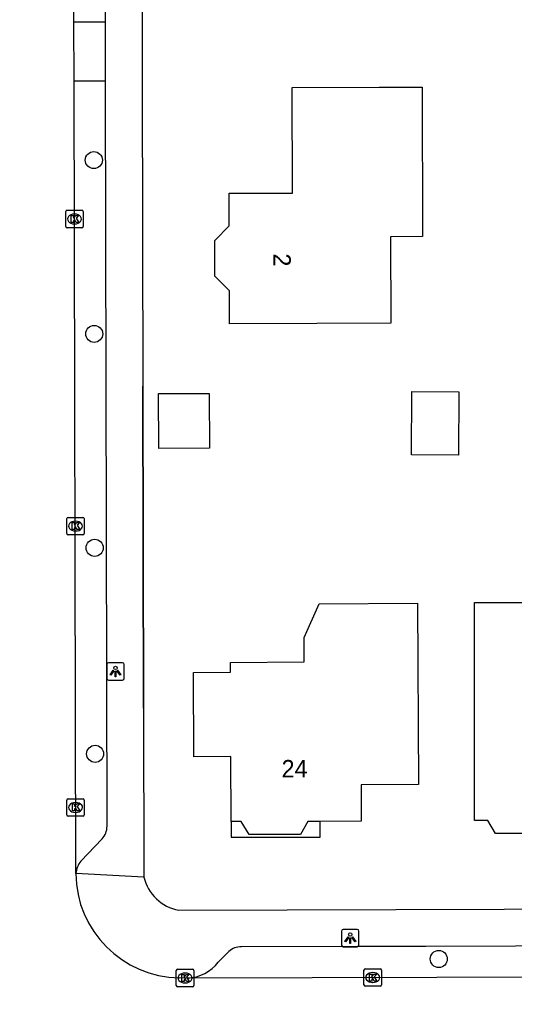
# Model space of a CAD drawing. Extents: x 160457 to 162082, y 388340 to 389736.
# Drawn here: x 160814.6 to 160843, y 388385.5 to 388441.2 of the extents above; entities that cross this region are included whole.
import ezdxf

# ---------------------------------------------------------------- set-up
doc = ezdxf.new("R2010")
doc.units = 0
for name, color, linetype in [('IMGEO_Boom', 7, 'Continuous'), ('IMGEO_Kolk', 7, 'Continuous'), ('IMGEO_Lichtpunt', 7, 'Continuous'), ('IMGEO_Muur', 7, 'Continuous'), ('IMGEO_Pand', 7, 'Continuous'), ('IMGEO_Pand_nummerreeks', 7, 'Continuous'), ('IMGEO_Pand_overbouw', 7, 'Continuous'), ('IMGEO_Parkeervlak_open', 7, 'Continuous'), ('IMGEO_Rijbaan_lokaal_open', 7, 'Continuous'), ('IMGEO_Voetpad_open', 7, 'Continuous')]:
    doc.layers.add(name, color=color, linetype=linetype)

msp = doc.modelspace()

# ---------------------------------------------------------------- linework, layer by layer
at = {"layer": 'IMGEO_Boom'}
for centre in [(160818.852, 388433.177), (160818.874, 388423.227), (160818.901, 388410.977), (160818.926, 388399.187), (160838.621, 388387.44)]:
    msp.add_circle(centre, 0.489, dxfattribs=at)
at = {"layer": 'IMGEO_Kolk'}
for p, q in [((160817.242, 388429.377), (160817.242, 388430.229)), ((160817.317, 388430.303), (160818.169, 388430.303)), ((160818.243, 388430.229), (160818.243, 388429.377)), ((160817.73, 388430.083), (160817.755, 388430.083)), ((160818.169, 388429.303), (160817.317, 388429.303)), ((160817.753, 388429.523), (160817.728, 388429.523)), ((160817.298, 388411.797), (160817.298, 388412.649)), ((160817.373, 388412.723), (160818.225, 388412.723)), ((160817.786, 388412.503), (160817.811, 388412.503)), ((160818.299, 388412.649), (160818.299, 388411.797)), ((160817.809, 388411.943), (160817.784, 388411.943)), ((160818.225, 388411.723), (160817.373, 388411.723)), ((160817.305, 388395.688), (160817.305, 388396.54)), ((160817.38, 388396.614), (160818.232, 388396.614)), ((160817.793, 388396.394), (160817.818, 388396.394)), ((160818.306, 388396.54), (160818.306, 388395.688)), ((160818.232, 388395.614), (160817.38, 388395.614)), ((160817.816, 388395.834), (160817.791, 388395.834)), ((160823.58, 388385.927), (160823.58, 388386.779)), ((160823.655, 388386.853), (160824.507, 388386.853)), ((160824.581, 388386.779), (160824.581, 388385.927)), ((160834.334, 388385.953), (160834.334, 388386.805)), ((160834.409, 388386.879), (160835.261, 388386.879)), ((160835.335, 388386.805), (160835.335, 388385.953)), ((160824.068, 388386.633), (160824.093, 388386.633)), ((160834.822, 388386.659), (160834.847, 388386.659)), ((160824.507, 388385.853), (160823.655, 388385.853)), ((160824.091, 388386.073), (160824.066, 388386.073)), ((160835.261, 388385.879), (160834.409, 388385.879)), ((160834.845, 388386.099), (160834.82, 388386.099))]:
    msp.add_line(p, q, dxfattribs=at)
for points in [[(160817.242, 388429.377), (160817.242, 388430.229)], [(160817.317, 388430.303), (160818.169, 388430.303)], [(160818.243, 388430.229), (160818.243, 388429.377)], [(160817.563, 388430.003), (160817.686, 388430.003), (160817.686, 388429.852), (160817.816, 388430.003), (160817.98, 388430.003), (160817.834, 388429.852), (160817.987, 388429.603), (160817.835, 388429.603), (160817.75, 388429.767), (160817.686, 388429.7), (160817.686, 388429.603), (160817.563, 388429.603), (160817.563, 388430.003)], [(160818.169, 388429.303), (160817.317, 388429.303)], [(160817.298, 388411.797), (160817.298, 388412.649)], [(160817.373, 388412.723), (160818.225, 388412.723)], [(160817.619, 388412.423), (160817.742, 388412.423), (160817.742, 388412.272), (160817.872, 388412.423), (160818.036, 388412.423), (160817.89, 388412.272), (160818.043, 388412.023), (160817.891, 388412.023), (160817.806, 388412.187), (160817.742, 388412.12), (160817.742, 388412.023), (160817.619, 388412.023), (160817.619, 388412.423)], [(160818.299, 388412.649), (160818.299, 388411.797)], [(160818.225, 388411.723), (160817.373, 388411.723)], [(160817.305, 388395.688), (160817.305, 388396.54)], [(160817.38, 388396.614), (160818.232, 388396.614)], [(160817.626, 388396.314), (160817.749, 388396.314), (160817.749, 388396.163), (160817.879, 388396.314), (160818.043, 388396.314), (160817.897, 388396.163), (160818.05, 388395.914), (160817.898, 388395.914), (160817.813, 388396.078), (160817.749, 388396.011), (160817.749, 388395.914), (160817.626, 388395.914), (160817.626, 388396.314)], [(160818.306, 388396.54), (160818.306, 388395.688)], [(160818.232, 388395.614), (160817.38, 388395.614)], [(160823.58, 388385.927), (160823.58, 388386.779)], [(160823.655, 388386.853), (160824.507, 388386.853)], [(160824.581, 388386.779), (160824.581, 388385.927)], [(160834.334, 388385.953), (160834.334, 388386.805)], [(160834.409, 388386.879), (160835.261, 388386.879)], [(160835.335, 388386.805), (160835.335, 388385.953)], [(160823.901, 388386.553), (160824.024, 388386.553), (160824.024, 388386.402), (160824.154, 388386.553), (160824.318, 388386.553), (160824.172, 388386.402), (160824.325, 388386.153), (160824.173, 388386.153), (160824.088, 388386.317), (160824.024, 388386.25), (160824.024, 388386.153), (160823.901, 388386.153), (160823.901, 388386.553)], [(160834.655, 388386.579), (160834.778, 388386.579), (160834.778, 388386.428), (160834.908, 388386.579), (160835.072, 388386.579), (160834.926, 388386.428), (160835.079, 388386.179), (160834.927, 388386.179), (160834.842, 388386.343), (160834.778, 388386.276), (160834.778, 388386.179), (160834.655, 388386.179), (160834.655, 388386.579)], [(160824.507, 388385.853), (160823.655, 388385.853)], [(160835.261, 388385.879), (160834.409, 388385.879)]]:
    msp.add_lwpolyline(points, dxfattribs=at)
for centre, start, end in [((160817.319, 388430.227), 91.552, 178.448), ((160817.319, 388430.227), 91.552, 178.448), ((160818.167, 388430.227), 1.552, 88.448), ((160818.167, 388430.227), 1.552, 88.448), ((160817.319, 388429.379), 181.552, 268.448), ((160817.319, 388429.379), 181.552, 268.448), ((160818.167, 388429.379), 271.552, 358.448), ((160818.167, 388429.379), 271.552, 358.448), ((160817.375, 388412.647), 91.552, 178.448), ((160817.375, 388412.647), 91.552, 178.448), ((160818.223, 388412.647), 1.552, 88.448), ((160818.223, 388412.647), 1.552, 88.448), ((160817.375, 388411.799), 181.552, 268.448), ((160817.375, 388411.799), 181.552, 268.448), ((160818.223, 388411.799), 271.552, 358.448), ((160818.223, 388411.799), 271.552, 358.448), ((160817.382, 388396.538), 91.552, 178.448), ((160817.382, 388396.538), 91.552, 178.448), ((160818.23, 388396.538), 1.552, 88.448), ((160818.23, 388396.538), 1.552, 88.448), ((160817.382, 388395.69), 181.552, 268.448), ((160817.382, 388395.69), 181.552, 268.448), ((160818.23, 388395.69), 271.552, 358.448), ((160818.23, 388395.69), 271.552, 358.448), ((160823.657, 388386.777), 91.552, 178.448), ((160823.657, 388386.777), 91.552, 178.448), ((160824.505, 388386.777), 1.552, 88.448), ((160824.505, 388386.777), 1.552, 88.448), ((160834.411, 388386.803), 91.552, 178.448), ((160834.411, 388386.803), 91.552, 178.448), ((160835.259, 388386.803), 1.552, 88.448), ((160835.259, 388386.803), 1.552, 88.448), ((160823.657, 388385.929), 181.552, 268.448), ((160823.657, 388385.929), 181.552, 268.448), ((160824.505, 388385.929), 271.552, 358.448), ((160824.505, 388385.929), 271.552, 358.448), ((160834.411, 388385.955), 181.552, 268.448), ((160834.411, 388385.955), 181.552, 268.448), ((160835.259, 388385.955), 271.552, 358.448), ((160835.259, 388385.955), 271.552, 358.448)]:
    msp.add_arc(centre, 0.0765, start, end, dxfattribs=at)
for centre, major_axis, ratio, start_param, end_param in [((160817.729, 388429.803), (-0.387, 0.002), 0.722429, 4.712389, 7.853982), ((160817.754, 388429.803), (-0.39, 0.002), 0.717154, 1.570796, 4.712389), ((160817.785, 388412.223), (-0.387, 0.002), 0.722429, 4.712389, 7.853982), ((160817.81, 388412.223), (-0.39, 0.002), 0.717154, 1.570796, 4.712389), ((160817.792, 388396.114), (-0.387, 0.002), 0.722429, 4.712389, 7.853982), ((160817.817, 388396.114), (-0.39, 0.002), 0.717154, 1.570796, 4.712389), ((160824.067, 388386.353), (-0.387, 0.002), 0.722429, 4.712389, 7.853982), ((160824.092, 388386.353), (-0.39, 0.002), 0.717154, 1.570796, 4.712389), ((160834.821, 388386.379), (-0.387, 0.002), 0.722429, 4.712389, 7.853982), ((160834.846, 388386.379), (-0.39, 0.002), 0.717154, 1.570796, 4.712389)]:
    msp.add_ellipse(centre, major_axis=major_axis, ratio=ratio, start_param=start_param, end_param=end_param, dxfattribs=at)
at = {"layer": 'IMGEO_Lichtpunt'}
for p, q in [((160819.594, 388404.307), (160819.594, 388403.5)), ((160819.594, 388404.307), (160819.594, 388403.5)), ((160820.496, 388404.402), (160819.688, 388404.402)), ((160820.496, 388404.402), (160819.688, 388404.402)), ((160820.59, 388403.5), (160820.59, 388404.307)), ((160820.59, 388403.5), (160820.59, 388404.307)), ((160819.688, 388403.406), (160820.496, 388403.406)), ((160819.688, 388403.406), (160820.496, 388403.406)), ((160833.049, 388389.042), (160833.049, 388388.235)), ((160833.049, 388389.042), (160833.049, 388388.235)), ((160833.951, 388389.137), (160833.143, 388389.137)), ((160833.951, 388389.137), (160833.143, 388389.137)), ((160834.045, 388388.235), (160834.045, 388389.042)), ((160834.045, 388388.235), (160834.045, 388389.042)), ((160833.143, 388388.141), (160833.951, 388388.141)), ((160833.143, 388388.141), (160833.951, 388388.141))]:
    msp.add_line(p, q, dxfattribs=at)
for points in [[(160819.968, 388403.971), (160820.007, 388403.943), (160819.819, 388403.681), (160819.781, 388403.708), (160819.968, 388403.971)], [(160820.18, 388403.943), (160820.218, 388403.97), (160820.405, 388403.708), (160820.366, 388403.68), (160820.18, 388403.943)], [(160820.07, 388403.923), (160820.117, 388403.923), (160820.117, 388403.601), (160820.07, 388403.601), (160820.07, 388403.923)], [(160833.423, 388388.706), (160833.462, 388388.678), (160833.274, 388388.416), (160833.236, 388388.443), (160833.423, 388388.706)], [(160833.525, 388388.658), (160833.572, 388388.658), (160833.572, 388388.336), (160833.525, 388388.336), (160833.525, 388388.658)], [(160833.635, 388388.678), (160833.673, 388388.705), (160833.86, 388388.443), (160833.821, 388388.415), (160833.635, 388388.678)]]:
    msp.add_lwpolyline(points, dxfattribs=at)
for centre in [(160820.093, 388404.105), (160833.548, 388388.84)]:
    msp.add_circle(centre, 0.0994, dxfattribs=at)
for centre, start, end in [((160819.688, 388404.307), 90, 180), ((160819.688, 388404.307), 90, 180), ((160820.496, 388404.307), 0, 90), ((160820.496, 388404.307), 0, 90), ((160819.688, 388403.5), 180, 270), ((160819.688, 388403.5), 180, 270), ((160820.496, 388403.5), 270, 0), ((160820.496, 388403.5), 270, 360), ((160833.143, 388389.042), 90, 180), ((160833.143, 388389.042), 90, 180), ((160833.951, 388389.042), 0, 90), ((160833.951, 388389.042), 0, 90), ((160833.143, 388388.235), 180, 270), ((160833.143, 388388.235), 180, 270), ((160833.951, 388388.235), 270, 0), ((160833.951, 388388.235), 270, 360)]:
    msp.add_arc(centre, 0.0946, start, end, dxfattribs=at)
at = {"layer": 'IMGEO_Muur'}
msp.add_lwpolyline([(160821.701, 388401.8), (160821.662, 388420.23)], dxfattribs=at)
at = {"layer": 'IMGEO_Pand'}
for points in [[(160835.212, 388437.345), (160837.666, 388437.351), (160837.697, 388428.795), (160835.863, 388428.789), (160835.88, 388423.843), (160831.636, 388423.828), (160826.636, 388423.811), (160826.626, 388425.684), (160825.796, 388426.524), (160825.796, 388428.57), (160826.614, 388429.414), (160826.606, 388431.278), (160830.232, 388431.288), (160830.212, 388437.333), (160835.212, 388437.345)], [(160825.489, 388416.687), (160822.571, 388416.671), (160822.554, 388419.806), (160825.472, 388419.821), (160825.489, 388416.687)], [(160837.081, 388419.932), (160839.777, 388419.913), (160839.752, 388416.283), (160837.056, 388416.302), (160837.081, 388419.932)], [(160830.916, 388404.446), (160830.907, 388405.846), (160831.764, 388407.771), (160837.393, 388407.805), (160837.459, 388397.428), (160834.182, 388397.412), (160834.169, 388395.322), (160831.82, 388395.317), (160831.11, 388395.315), (160830.692, 388394.566), (160827.762, 388394.561), (160827.3, 388395.309), (160826.721, 388395.307), (160826.713, 388399.033), (160824.593, 388399.019), (160824.562, 388403.848), (160826.691, 388403.861), (160826.687, 388404.42), (160830.916, 388404.446)], [(160851.366, 388407.844), (160851.4, 388402.467), (160851.432, 388397.467), (160848.125, 388397.438), (160848.115, 388395.381), (160845.075, 388395.373), (160844.618, 388394.624), (160841.868, 388394.617), (160841.436, 388395.364), (160840.671, 388395.362), (160840.67, 388400.362), (160840.67, 388404.522), (160840.67, 388407.844), (160845.77, 388407.844), (160851.366, 388407.844)]]:
    msp.add_lwpolyline(points, dxfattribs=at)
at = {"layer": 'IMGEO_Pand_overbouw'}
msp.add_lwpolyline([(160826.721, 388395.307), (160826.724, 388394.407), (160831.828, 388394.423), (160831.82, 388395.317), (160831.11, 388395.315), (160830.692, 388394.566), (160827.762, 388394.561), (160827.3, 388395.309)], close=True, dxfattribs=at)
at = {"layer": 'IMGEO_Parkeervlak_open'}
for points in [[(160819.513, 388441.07), (160817.715, 388441.066)], [(160817.722, 388437.711), (160819.528, 388437.715)]]:
    msp.add_lwpolyline(points, dxfattribs=at)
at = {"layer": 'IMGEO_Rijbaan_lokaal_open'}
for points in [[(160817.715, 388441.066), (160817.683, 388455.62)], [(160817.722, 388437.711), (160817.715, 388441.066)], [(160817.821, 388392.332), (160817.722, 388437.711)], [(160824.233, 388386.352), (160823.763, 388386.36)], [(160876.076, 388386.518), (160874.18, 388386.477), (160824.233, 388386.352)]]:
    msp.add_lwpolyline(points, dxfattribs=at)
for centre, radius, start, end in [((160823.839, 388392.378), 6.019, 180.4394, 269.2721), ((160819.262, 388387.759), 5.91, 187.0414, 266.5605)]:
    msp.add_arc(centre, radius, start, end, dxfattribs=at)
at = {"layer": 'IMGEO_Voetpad_open'}
for points in [[(160820.918, 388500), (160820.995, 388498.75), (160821.387, 388490.037), (160821.529, 388481.316), (160821.662, 388420.23), (160821.701, 388401.8), (160821.722, 388392.131)], [(160819.513, 388441.07), (160819.512, 388441.308), (160819.458, 388455.485), (160819.458, 388455.624)], [(160819.528, 388437.715), (160819.513, 388441.07)], [(160819.608, 388395.042), (160819.53, 388437.388), (160819.528, 388437.715)], [(160818.107, 388393.047), (160819.334, 388394.314)], [(160821.722, 388392.131), (160817.821, 388392.332)], [(160823.715, 388390.236), (160879.678, 388390.414)], [(160826.583, 388387.862), (160825.987, 388387.262)], [(160872.904, 388388.276), (160868.377, 388388.269), (160861.737, 388388.225), (160851.769, 388388.185), (160848.159, 388388.19), (160837.874, 388388.152), (160833.957, 388388.15), (160827.314, 388388.137)]]:
    msp.add_lwpolyline(points, dxfattribs=at)
for centre, radius, start, end in [((160818.487, 388395.048), 1.121, 319.0717, 359.6782), ((160819.213, 388392.19), 1.399, 142.2209, 174.1763), ((160824.165, 388392.705), 2.509, 193.218, 259.6698), ((160827.281, 388387.115), 1.022, 88.1548, 133.0775), ((160824.148, 388388.661), 2.311, 272.1111, 322.7308)]:
    msp.add_arc(centre, radius, start, end, dxfattribs=at)

# ---------------------------------------------------------------- texts
at = {"layer": 'IMGEO_Pand_nummerreeks'}
for s, rotation, p in [('2', 270.2302, (160829.14, 388427.831)), ('24', 0.1154, (160829.614, 388397.832))]:
    msp.add_text(s, height=1, rotation=rotation, dxfattribs=at).set_placement(p)

doc.saveas('drawing.dxf')
